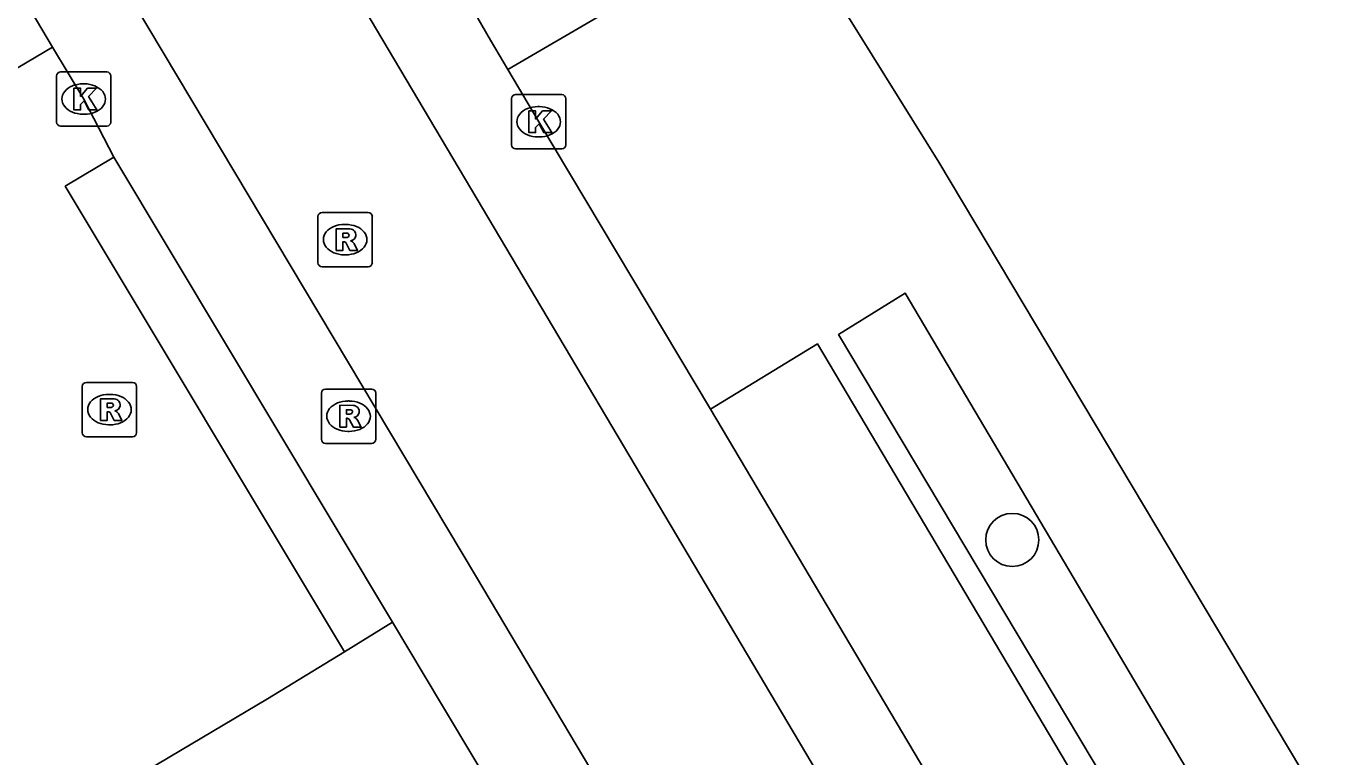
# Model space of a CAD drawing. Extents: x 161771 to 163125, y 382479 to 383177.
# Drawn here: x 162268.84 to 162292.85, y 382983.04 to 382996.5 of the extents above; entities that cross this region are included whole.
import ezdxf

# ---------------------------------------------------------------- set-up
doc = ezdxf.new("R2010")
doc.units = 0
for name, color, linetype in [('IMGEO_Boom', 7, 'Continuous'), ('IMGEO_Kolk', 7, 'Continuous'), ('IMGEO_Rijbaan_lokaal_gesloten', 7, 'Continuous'), ('IMGEO_Rioolput', 7, 'Continuous'), ('IMGEO_Voetpad_open', 7, 'Continuous')]:
    doc.layers.add(name, color=color, linetype=linetype)

msp = doc.modelspace()

# ---------------------------------------------------------------- linework, layer by layer
at = {"layer": 'IMGEO_Boom'}
msp.add_circle((162287.001, 382987.038), 0.489, dxfattribs=at)
at = {"layer": 'IMGEO_Kolk'}
for p, q in [((162269.399, 382994.734), (162269.399, 382995.586)), ((162269.474, 382995.66), (162270.326, 382995.66)), ((162270.4, 382995.586), (162270.4, 382994.734)), ((162269.887, 382995.44), (162269.912, 382995.44)), ((162277.778, 382994.315), (162277.778, 382995.167)), ((162277.853, 382995.241), (162278.705, 382995.241)), ((162278.779, 382995.167), (162278.779, 382994.315)), ((162269.91, 382994.88), (162269.885, 382994.88)), ((162278.266, 382995.021), (162278.291, 382995.021)), ((162270.326, 382994.66), (162269.474, 382994.66)), ((162278.289, 382994.461), (162278.264, 382994.461)), ((162278.705, 382994.241), (162277.853, 382994.241))]:
    msp.add_line(p, q, dxfattribs=at)
for points in [[(162269.399, 382994.734), (162269.399, 382995.586)], [(162269.474, 382995.66), (162270.326, 382995.66)], [(162270.4, 382995.586), (162270.4, 382994.734)], [(162269.72, 382995.36), (162269.843, 382995.36), (162269.843, 382995.209), (162269.973, 382995.36), (162270.137, 382995.36), (162269.991, 382995.209), (162270.144, 382994.96), (162269.992, 382994.96), (162269.907, 382995.124), (162269.843, 382995.057), (162269.843, 382994.96), (162269.72, 382994.96), (162269.72, 382995.36)], [(162277.778, 382994.315), (162277.778, 382995.167)], [(162277.853, 382995.241), (162278.705, 382995.241)], [(162278.779, 382995.167), (162278.779, 382994.315)], [(162278.099, 382994.941), (162278.222, 382994.941), (162278.222, 382994.79), (162278.352, 382994.941), (162278.516, 382994.941), (162278.37, 382994.79), (162278.523, 382994.541), (162278.371, 382994.541), (162278.286, 382994.705), (162278.222, 382994.638), (162278.222, 382994.541), (162278.099, 382994.541), (162278.099, 382994.941)], [(162270.326, 382994.66), (162269.474, 382994.66)], [(162278.705, 382994.241), (162277.853, 382994.241)]]:
    msp.add_lwpolyline(points, dxfattribs=at)
for centre, start, end in [((162269.476, 382995.584), 91.552, 178.448), ((162269.476, 382995.584), 91.552, 178.448), ((162270.324, 382995.584), 1.552, 88.448), ((162270.324, 382995.584), 1.552, 88.448), ((162277.855, 382995.165), 91.552, 178.448), ((162277.855, 382995.165), 91.552, 178.448), ((162278.703, 382995.165), 1.552, 88.448), ((162278.703, 382995.165), 1.552, 88.448), ((162269.476, 382994.736), 181.552, 268.448), ((162269.476, 382994.736), 181.552, 268.448), ((162270.324, 382994.736), 271.552, 358.448), ((162270.324, 382994.736), 271.552, 358.448), ((162277.855, 382994.317), 181.552, 268.448), ((162277.855, 382994.317), 181.552, 268.448), ((162278.703, 382994.317), 271.552, 358.448), ((162278.703, 382994.317), 271.552, 358.448)]:
    msp.add_arc(centre, 0.0765, start, end, dxfattribs=at)
for centre, major_axis, ratio, start_param, end_param in [((162269.886, 382995.16), (-0.387, 0.002), 0.722429, 4.712389, 7.853982), ((162269.911, 382995.16), (-0.39, 0.002), 0.717154, 1.570796, 4.712389), ((162278.265, 382994.741), (-0.387, 0.002), 0.722429, 4.712389, 7.853982), ((162278.29, 382994.741), (-0.39, 0.002), 0.717154, 1.570796, 4.712389)]:
    msp.add_ellipse(centre, major_axis=major_axis, ratio=ratio, start_param=start_param, end_param=end_param, dxfattribs=at)
at = {"layer": 'IMGEO_Rijbaan_lokaal_gesloten'}
for points in [[(162339.793, 382880.803), (162338.934, 382882.25), (162330.304, 382896.843), (162314.204, 382923.986), (162277.114, 382986.385), (162258.27, 383017.942), (162252.687, 383027.32)], [(162266.739, 383000.473), (162269.326, 382996.118)], [(162275.079, 382996.8), (162306.687, 382943.516), (162309.554, 382938.696), (162322.883, 382916.238), (162333.368, 382898.598), (162340.693, 382886.098), (162341.807, 382884.166)], [(162269.326, 382996.118), (162269.9, 382995.16), (162270.458, 382994.092)], [(162281.441, 382989.446), (162278.279, 382994.741), (162277.713, 382995.702)], [(162270.458, 382994.092), (162275.586, 382985.523)], [(162293.232, 382969.581), (162288.514, 382977.525), (162281.441, 382989.446)], [(162277.79, 382981.843), (162276.49, 382984.014), (162275.586, 382985.523)]]:
    msp.add_lwpolyline(points, dxfattribs=at)
msp.add_arc((162309.016, 383014.63), 36.581, 195.3649, 211.1595, dxfattribs=at)
at = {"layer": 'IMGEO_Rioolput'}
for p, q in [((162274.214, 382992.144), (162274.214, 382992.996)), ((162274.289, 382993.07), (162275.141, 382993.07)), ((162275.215, 382992.996), (162275.215, 382992.144)), ((162274.702, 382992.85), (162274.727, 382992.85)), ((162274.725, 382992.29), (162274.7, 382992.29)), ((162275.141, 382992.07), (162274.289, 382992.07)), ((162269.874, 382989.013), (162269.874, 382989.865)), ((162269.949, 382989.939), (162270.801, 382989.939)), ((162270.875, 382989.865), (162270.875, 382989.013)), ((162274.352, 382989.818), (162275.204, 382989.818)), ((162270.362, 382989.719), (162270.387, 382989.719)), ((162274.277, 382988.892), (162274.277, 382989.744)), ((162274.765, 382989.598), (162274.79, 382989.598)), ((162275.278, 382989.744), (162275.278, 382988.892)), ((162270.385, 382989.159), (162270.36, 382989.159)), ((162274.788, 382989.038), (162274.763, 382989.038)), ((162270.801, 382988.939), (162269.949, 382988.939)), ((162275.204, 382988.818), (162274.352, 382988.818))]:
    msp.add_line(p, q, dxfattribs=at)
for points in [[(162274.214, 382992.144), (162274.214, 382992.996)], [(162274.289, 382993.07), (162275.141, 382993.07)], [(162275.215, 382992.996), (162275.215, 382992.144)], [(162274.803, 382992.768), (162274.551, 382992.77), (162274.551, 382992.37)], [(162274.729, 382992.689), (162274.675, 382992.689), (162274.675, 382992.608)], [(162274.551, 382992.37), (162274.675, 382992.37), (162274.675, 382992.532), (162274.686, 382992.532)], [(162274.675, 382992.608), (162274.727, 382992.608)], [(162274.733, 382992.503), (162274.804, 382992.37), (162274.944, 382992.37), (162274.879, 382992.496)], [(162275.141, 382992.07), (162274.289, 382992.07)], [(162269.874, 382989.013), (162269.874, 382989.865)], [(162269.949, 382989.939), (162270.801, 382989.939)], [(162270.875, 382989.865), (162270.875, 382989.013)], [(162274.352, 382989.818), (162275.204, 382989.818)], [(162270.463, 382989.637), (162270.211, 382989.639), (162270.211, 382989.239)], [(162270.389, 382989.558), (162270.335, 382989.558), (162270.335, 382989.477)], [(162274.277, 382988.892), (162274.277, 382989.744)], [(162274.866, 382989.516), (162274.614, 382989.518), (162274.614, 382989.118)], [(162275.278, 382989.744), (162275.278, 382988.892)], [(162270.211, 382989.239), (162270.335, 382989.239), (162270.335, 382989.401), (162270.346, 382989.401)], [(162270.335, 382989.477), (162270.387, 382989.477)], [(162270.393, 382989.372), (162270.464, 382989.239), (162270.604, 382989.239), (162270.539, 382989.365)], [(162274.614, 382989.118), (162274.738, 382989.118), (162274.738, 382989.28), (162274.749, 382989.28)], [(162274.792, 382989.437), (162274.738, 382989.437), (162274.738, 382989.356)], [(162274.738, 382989.356), (162274.79, 382989.356)], [(162274.796, 382989.251), (162274.867, 382989.118), (162275.007, 382989.118), (162274.942, 382989.244)], [(162270.801, 382988.939), (162269.949, 382988.939)], [(162275.204, 382988.818), (162274.352, 382988.818)]]:
    msp.add_lwpolyline(points, dxfattribs=at)
for centre, radius, start, end in [((162274.291, 382992.994), 0.0765, 91.552, 178.448), ((162274.291, 382992.994), 0.0765, 91.552, 178.448), ((162275.139, 382992.994), 0.0765, 1.552, 88.448), ((162275.139, 382992.994), 0.0765, 1.552, 88.448), ((162274.735, 382992.593), 0.0964, 77.0061, 93.1865), ((162274.749, 382992.65), 0.0378, 276.6634, 79.6772), ((162274.802, 382992.658), 0.109, 350.3612, 89.416), ((162274.8, 382992.658), 0.112, 277.5842, 350.9817), ((162274.685, 382992.479), 0.0533, 26.0293, 88.6989), ((162274.711, 382992.797), 0.19, 274.7715, 282.9687), ((162274.784, 382992.443), 0.108, 29.5134, 73.7905), ((162274.291, 382992.146), 0.0765, 181.552, 268.448), ((162274.291, 382992.146), 0.0765, 181.552, 268.448), ((162275.139, 382992.146), 0.0765, 271.552, 358.448), ((162275.139, 382992.146), 0.0765, 271.552, 358.448), ((162269.951, 382989.863), 0.0765, 91.552, 178.448), ((162269.951, 382989.863), 0.0765, 91.552, 178.448), ((162270.799, 382989.863), 0.0765, 1.552, 88.448), ((162270.799, 382989.863), 0.0765, 1.552, 88.448), ((162274.354, 382989.742), 0.0765, 91.552, 178.448), ((162274.354, 382989.742), 0.0765, 91.552, 178.448), ((162275.202, 382989.742), 0.0765, 1.552, 88.448), ((162275.202, 382989.742), 0.0765, 1.552, 88.448), ((162270.395, 382989.462), 0.0964, 77.0061, 93.1865), ((162270.409, 382989.519), 0.0378, 276.6634, 79.6772), ((162270.462, 382989.527), 0.109, 350.3612, 89.416), ((162270.46, 382989.527), 0.112, 277.5842, 350.9817), ((162274.865, 382989.406), 0.109, 350.3612, 89.416), ((162270.345, 382989.348), 0.0533, 26.0293, 88.6989), ((162270.371, 382989.666), 0.19, 274.7715, 282.9687), ((162270.444, 382989.312), 0.108, 29.5134, 73.7905), ((162274.748, 382989.227), 0.0533, 26.0293, 88.6989), ((162274.774, 382989.545), 0.19, 274.7715, 282.9687), ((162274.798, 382989.341), 0.0964, 77.0061, 93.1865), ((162274.812, 382989.398), 0.0378, 276.6634, 79.6772), ((162274.863, 382989.406), 0.112, 277.5842, 350.9817), ((162274.847, 382989.191), 0.108, 29.5134, 73.7905), ((162269.951, 382989.015), 0.0765, 181.552, 268.448), ((162269.951, 382989.015), 0.0765, 181.552, 268.448), ((162270.799, 382989.015), 0.0765, 271.552, 358.448), ((162270.799, 382989.015), 0.0765, 271.552, 358.448), ((162274.354, 382988.894), 0.0765, 181.552, 268.448), ((162274.354, 382988.894), 0.0765, 181.552, 268.448), ((162275.202, 382988.894), 0.0765, 271.552, 358.448), ((162275.202, 382988.894), 0.0765, 271.552, 358.448)]:
    msp.add_arc(centre, radius, start, end, dxfattribs=at)
for centre, major_axis, ratio, start_param, end_param in [((162274.701, 382992.57), (-0.387, 0.002), 0.722429, 4.712389, 7.853982), ((162274.726, 382992.57), (-0.39, 0.002), 0.717154, 1.570796, 4.712389), ((162270.361, 382989.439), (-0.387, 0.002), 0.722429, 4.712389, 7.853982), ((162270.386, 382989.439), (-0.39, 0.002), 0.717154, 1.570796, 4.712389), ((162274.764, 382989.318), (-0.387, 0.002), 0.722429, 4.712389, 7.853982), ((162274.789, 382989.318), (-0.39, 0.002), 0.717154, 1.570796, 4.712389)]:
    msp.add_ellipse(centre, major_axis=major_axis, ratio=ratio, start_param=start_param, end_param=end_param, dxfattribs=at)
at = {"layer": 'IMGEO_Voetpad_open'}
for points in [[(162282.561, 382998.663), (162282.694, 382998.745), (162285.645, 382993.994), (162299.205, 382971.267)], [(162281.332, 382997.822), (162277.713, 382995.702)], [(162265.135, 382993.636), (162269.326, 382996.118)], [(162270.458, 382994.092), (162269.561, 382993.554), (162274.701, 382984.978)], [(162289.417, 382981.412), (162283.802, 382990.821), (162285.025, 382991.586), (162290.621, 382982.128), (162289.417, 382981.412)], [(162281.441, 382989.446), (162283.412, 382990.65), (162295.219, 382970.753), (162293.232, 382969.581)], [(162275.586, 382985.523), (162274.701, 382984.978)], [(162274.701, 382984.978), (162273.286, 382984.111), (162270.868, 382982.674)]]:
    msp.add_lwpolyline(points, dxfattribs=at)

doc.saveas('drawing.dxf')
